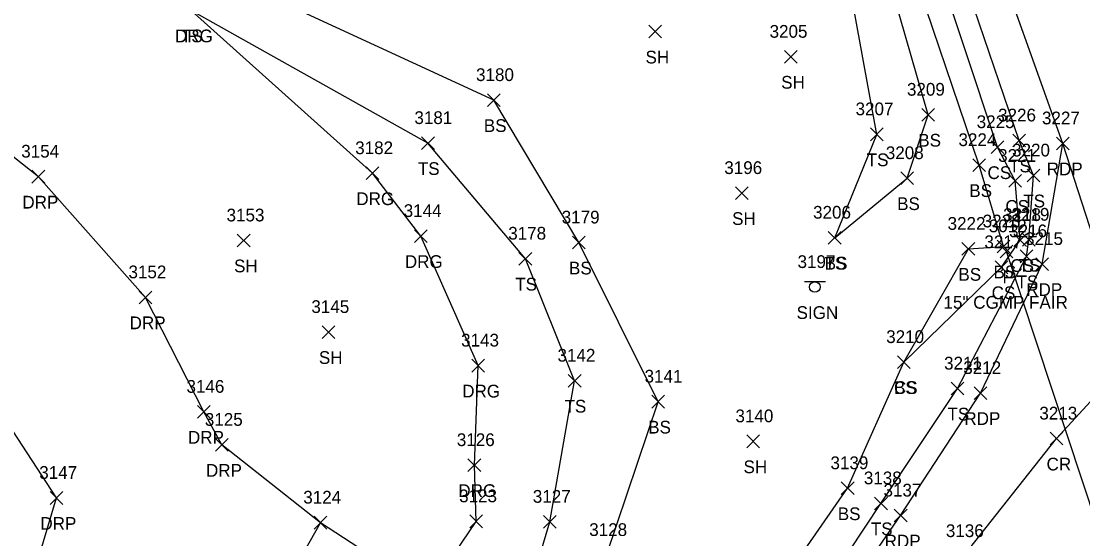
# Model space of a CAD drawing. Extents: x 1520648 to 1523413, y 732854 to 735518.
# Drawn here: x 1521729.4 to 1521896.1, y 733452.5 to 733533.8 of the extents above; entities that cross this region are included whole.
import ezdxf

# ---------------------------------------------------------------- set-up
doc = ezdxf.new("R2010")
doc.units = 0
for name, color, linetype in [('D_A', 7, 'Continuous'), ('D_C', 7, 'Continuous'), ('D_I', 7, 'Continuous'), ('D_TIC', 7, 'Continuous'), ('DCP', 7, 'Continuous'), ('L_A', 7, 'Continuous'), ('L_I', 7, 'Continuous'), ('L_TIC', 7, 'Continuous'), ('LELB', 7, 'Continuous'), ('P_A', 7, 'Continuous'), ('P_I', 7, 'Continuous'), ('P_TIC', 7, 'Continuous'), ('PET', 7, 'Continuous'), ('PRC', 7, 'Continuous'), ('R_A', 7, 'Continuous'), ('R_I', 7, 'Continuous'), ('R_TIC', 7, 'Continuous'), ('RDG', 7, 'Continuous'), ('RDP', 7, 'Continuous'), ('S_A', 7, 'Continuous'), ('S_I', 7, 'Continuous'), ('SSGN', 7, 'Continuous')]:
    doc.layers.add(name, color=color, linetype=linetype)

msp = doc.modelspace()

# ---------------------------------------------------------------- linework, layer by layer
at = {"layer": 'D_TIC'}
for points in [[(1521883.11, 733496.64), (1521885.11, 733498.64)], [(1521885.11, 733496.64), (1521883.11, 733498.64)]]:
    msp.add_lwpolyline(points, dxfattribs=at)
at = {"layer": 'DCP'}
msp.add_lwpolyline([(1521903.17, 733440.03), (1521884.11, 733497.64)], dxfattribs=at)
at = {"layer": 'L_TIC'}
for points in [[(1521827.95, 733531.15), (1521829.95, 733533.15)], [(1521829.95, 733531.15), (1521827.95, 733533.15)], [(1521849.26, 733527.19), (1521851.26, 733529.19)], [(1521851.26, 733527.19), (1521849.26, 733529.19)], [(1521802.61, 733520.39), (1521804.61, 733522.39)], [(1521804.61, 733520.39), (1521802.61, 733522.39)], [(1521870.83, 733518.09), (1521872.83, 733520.09)], [(1521872.83, 733518.09), (1521870.83, 733520.09)], [(1521862.76, 733515.02), (1521864.76, 733517.02)], [(1521864.76, 733515.02), (1521862.76, 733517.02)], [(1521792.28, 733513.64), (1521794.28, 733515.64)], [(1521794.28, 733513.64), (1521792.28, 733515.64)], [(1521881.7, 733513), (1521883.7, 733515)], [(1521883.7, 733513), (1521881.7, 733515)], [(1521885.12, 733514.05), (1521887.12, 733516.05)], [(1521887.12, 733514.05), (1521885.12, 733516.05)], [(1521878.84, 733510.18), (1521880.84, 733512.18)], [(1521880.84, 733510.18), (1521878.84, 733512.18)], [(1521867.51, 733508.13), (1521869.51, 733510.13)], [(1521869.51, 733508.13), (1521867.51, 733510.13)], [(1521884.5, 733507.7), (1521886.5, 733509.7)], [(1521886.5, 733507.7), (1521884.5, 733509.7)], [(1521887.35, 733508.55), (1521889.35, 733510.55)], [(1521889.35, 733508.55), (1521887.35, 733510.55)], [(1521841.55, 733505.79), (1521843.55, 733507.79)], [(1521843.55, 733505.79), (1521841.55, 733507.79)], [(1521763.34, 733498.35), (1521765.34, 733500.35)], [(1521765.34, 733498.35), (1521763.34, 733500.35)], [(1521815.98, 733498.02), (1521817.98, 733500.02)], [(1521817.98, 733498.02), (1521815.98, 733500.02)], [(1521856.14, 733498.78), (1521858.14, 733500.78)], [(1521858.14, 733498.78), (1521856.14, 733500.78)], [(1521856.14, 733498.78), (1521858.14, 733500.78)], [(1521858.14, 733498.78), (1521856.14, 733500.78)], [(1521885.28, 733498.41), (1521887.28, 733500.41)], [(1521887.28, 733498.41), (1521885.28, 733500.41)], [(1521886.61, 733498.46), (1521888.61, 733500.46)], [(1521888.61, 733498.46), (1521886.61, 733500.46)], [(1521877.13, 733497.03), (1521879.13, 733499.03)], [(1521879.13, 733497.03), (1521877.13, 733499.03)], [(1521882.64, 733497.41), (1521884.64, 733499.41)], [(1521884.64, 733497.41), (1521882.64, 733499.41)], [(1521807.57, 733495.49), (1521809.57, 733497.49)], [(1521809.57, 733495.49), (1521807.57, 733497.49)], [(1521886.28, 733495.86), (1521888.28, 733497.86)], [(1521888.28, 733495.86), (1521886.28, 733497.86)], [(1521882.35, 733494.14), (1521884.35, 733496.14)], [(1521884.35, 733494.14), (1521882.35, 733496.14)], [(1521776.66, 733483.97), (1521778.66, 733485.97)], [(1521778.66, 733483.97), (1521776.66, 733485.97)], [(1521867.01, 733479.25), (1521869.01, 733481.25)], [(1521869.01, 733479.25), (1521867.01, 733481.25)], [(1521867.01, 733479.25), (1521869.01, 733481.25)], [(1521869.01, 733479.25), (1521867.01, 733481.25)], [(1521815.31, 733476.33), (1521817.31, 733478.33)], [(1521817.31, 733476.33), (1521815.31, 733478.33)], [(1521875.44, 733475.09), (1521877.44, 733477.09)], [(1521877.44, 733475.09), (1521875.44, 733477.09)], [(1521828.42, 733473.04), (1521830.42, 733475.04)], [(1521830.42, 733473.04), (1521828.42, 733475.04)], [(1521843.34, 733466.81), (1521845.34, 733468.81)], [(1521845.34, 733466.81), (1521843.34, 733468.81)], [(1521858.18, 733459.44), (1521860.18, 733461.44)], [(1521860.18, 733459.44), (1521858.18, 733461.44)], [(1521863.41, 733457.07), (1521865.41, 733459.07)], [(1521865.41, 733457.07), (1521863.41, 733459.07)], [(1521775.4, 733454.04), (1521777.4, 733456.04)], [(1521777.4, 733454.04), (1521775.4, 733456.04)], [(1521811.43, 733454.17), (1521813.43, 733456.17)], [(1521813.43, 733454.17), (1521811.43, 733456.17)]]:
    msp.add_lwpolyline(points, dxfattribs=at)
at = {"layer": 'LELB'}
for points in [[(1521868.01, 733480.25), (1521883.35, 733495.14), (1521886.28, 733499.41), (1521885.5, 733508.7), (1521882.7, 733514), (1521872.02, 733546.2), (1521856.67, 733583.61), (1521843.19, 733619.52), (1521825.97, 733647.02), (1521810.38, 733667.29), (1521806.64, 733667.18)], [(1521857.14, 733499.78), (1521863.76, 733516.02), (1521859.15, 733541.28), (1521843.74, 733580), (1521824.84, 733615.66), (1521812.74, 733637.3), (1521799.92, 733657.41), (1521770.97, 733645.75), (1521735.51, 733632.15), (1521697.71, 733621.89), (1521665.54, 733611.79), (1521625.88, 733600.21), (1521581.54, 733594.8)], [(1521759.01, 733350.84), (1521778.84, 733379.61), (1521791.35, 733406.4), (1521809.85, 733421.81), (1521821.29, 733449.95), (1521829.42, 733474.04), (1521816.98, 733499.02), (1521803.61, 733521.39), (1521760.13, 733541.49), (1521753.02, 733560.88), (1521736.69, 733577.42), (1521715.31, 733596.64)], [(1521749.24, 733355.76), (1521768.57, 733384.54), (1521778.63, 733397.02), (1521778.03, 733414.53), (1521789.55, 733433.16), (1521797.65, 733437.08), (1521807.29, 733437.92), (1521812.43, 733455.17), (1521816.31, 733477.33), (1521808.57, 733496.49), (1521793.28, 733514.64), (1521756.08, 733535.47), (1521746.24, 733557.11), (1521726.08, 733570.55), (1521703.63, 733583.19)], [(1521759.15, 733317.04), (1521772.09, 733331.62), (1521778.42, 733338.78), (1521798.75, 733365.67), (1521813.69, 733386.53), (1521833.96, 733414.18), (1521846.88, 733431.59), (1521864.41, 733458.07), (1521876.44, 733476.09), (1521887.28, 733496.86), (1521887.61, 733499.46), (1521888.35, 733509.55), (1521886.12, 733515.05), (1521875.14, 733547.35)], [(1521745.22, 733320.11), (1521742.07, 733329.87), (1521753.4, 733325.06), (1521769.53, 733333.34), (1521775.51, 733341.53), (1521796.31, 733367.94), (1521808.18, 733391.02), (1521828.43, 733418.45), (1521842.09, 733435.87), (1521859.18, 733460.44), (1521868.01, 733480.25), (1521878.13, 733498.03), (1521883.64, 733498.41), (1521879.84, 733511.18), (1521868.37, 733545.03)], [(1521857.14, 733499.78), (1521868.51, 733509.13), (1521871.83, 733519.09), (1521864.71, 733543.86)], [(1521726.82, 733367.33), (1521741.15, 733397.8), (1521759.17, 733424.63), (1521776.4, 733455.04)]]:
    msp.add_lwpolyline(points, dxfattribs=at)
at = {"layer": 'P_TIC'}
for points in [[(1521891.95, 733513.59), (1521893.95, 733515.59)], [(1521893.95, 733513.59), (1521891.95, 733515.59)], [(1521891.95, 733513.59), (1521893.95, 733515.59)], [(1521893.95, 733513.59), (1521891.95, 733515.59)], [(1521888.73, 733494.65), (1521890.73, 733496.65)], [(1521890.73, 733494.65), (1521888.73, 733496.65)], [(1521879.02, 733474.39), (1521881.02, 733476.39)], [(1521881.02, 733474.39), (1521879.02, 733476.39)], [(1521890.97, 733467.24), (1521892.97, 733469.24)], [(1521892.97, 733467.24), (1521890.97, 733469.24)], [(1521866.5, 733455.15), (1521868.5, 733457.15)], [(1521868.5, 733455.15), (1521866.5, 733457.15)]]:
    msp.add_lwpolyline(points, dxfattribs=at)
at = {"layer": 'PET'}
for points in [[(1521970.76, 732869.72), (1521972.09, 732922.91), (1521973.57, 732966.67), (1521974.58, 733022.36), (1521975.46, 733067.38), (1521975.32, 733107.57), (1521973.64, 733153.17), (1521968.72, 733197.53), (1521962.95, 733241.68), (1521954.95, 733285.15), (1521946.27, 733327.15), (1521938.01, 733358.79), (1521928.18, 733397.9), (1521917.02, 733438.97), (1521903.82, 733481.12), (1521892.95, 733514.59), (1521880.75, 733548.75), (1521865.84, 733587.22), (1521849.85, 733622.07), (1521833.37, 733650.78), (1521822.9, 733665.59), (1521814.39, 733670.77), (1521809.29, 733673.67), (1521803.81, 733674.87)], [(1521760.79, 733310.27), (1521766, 733317.77), (1521780.4, 733337.26), (1521801.02, 733364.18), (1521815.88, 733384.95), (1521835.85, 733412.69), (1521849.25, 733429.67), (1521867.5, 733456.15), (1521880.02, 733475.39), (1521889.73, 733495.65), (1521892.95, 733514.59)]]:
    msp.add_lwpolyline(points, dxfattribs=at)
at = {"layer": 'PRC'}
msp.add_lwpolyline([(1521770.1, 733303.86), (1521789.18, 733330.98), (1521810.63, 733359.66), (1521824.22, 733378.34), (1521845.61, 733407.68), (1521857.16, 733423.44), (1521877.35, 733449.78), (1521891.97, 733468.24), (1521903.82, 733481.12)], dxfattribs=at)
at = {"layer": 'R_TIC'}
for points in [[(1521731.1, 733508.37), (1521733.1, 733510.37)], [(1521733.1, 733508.37), (1521731.1, 733510.37)], [(1521783.55, 733508.91), (1521785.55, 733510.91)], [(1521785.55, 733508.91), (1521783.55, 733510.91)], [(1521791.16, 733499.04), (1521793.16, 733501.04)], [(1521793.16, 733499.04), (1521791.16, 733501.04)], [(1521747.94, 733489.42), (1521749.94, 733491.42)], [(1521749.94, 733489.42), (1521747.94, 733491.42)], [(1521800.18, 733478.7), (1521802.18, 733480.7)], [(1521802.18, 733478.7), (1521800.18, 733480.7)], [(1521757.1, 733471.44), (1521759.1, 733473.44)], [(1521759.1, 733471.44), (1521757.1, 733473.44)], [(1521759.93, 733466.25), (1521761.93, 733468.25)], [(1521761.93, 733466.25), (1521759.93, 733468.25)], [(1521799.56, 733463.07), (1521801.56, 733465.07)], [(1521801.56, 733463.07), (1521799.56, 733465.07)], [(1521733.93, 733457.92), (1521735.93, 733459.92)], [(1521735.93, 733457.92), (1521733.93, 733459.92)], [(1521799.86, 733454.25), (1521801.86, 733456.25)], [(1521801.86, 733454.25), (1521799.86, 733456.25)], [(1521775.4, 733454.04), (1521777.4, 733456.04)], [(1521777.4, 733454.04), (1521775.4, 733456.04)]]:
    msp.add_lwpolyline(points, dxfattribs=at)
at = {"layer": 'RDG'}
msp.add_lwpolyline([(1521793.24, 733444), (1521800.86, 733455.25), (1521800.56, 733464.07), (1521801.18, 733479.7), (1521792.16, 733500.04), (1521784.55, 733509.91), (1521756.08, 733535.47), (1521735.24, 733549.65), (1521720.37, 733558.44), (1521694.61, 733570.42), (1521676.51, 733543.41)], dxfattribs=at)
at = {"layer": 'RDP'}
for points in [[(1521766, 733317.77), (1521759.15, 733317.04), (1521747.32, 733317.78), (1521745.22, 733320.11), (1521730.68, 733334.25), (1521725.41, 733346.47), (1521724.94, 733355.82), (1521726.82, 733367.33), (1521739.16, 733357.93), (1521759.27, 733389.99), (1521775.49, 733415.6), (1521793.24, 733444), (1521776.4, 733455.04), (1521760.93, 733467.25), (1521758.1, 733472.44), (1521748.94, 733490.42), (1521732.1, 733509.37), (1521713.69, 733523.9), (1521690.78, 733537.56)], [(1521678.96, 733392.35), (1521701.59, 733424.52), (1521714.94, 733443.08), (1521727.93, 733435.38), (1521734.93, 733458.92), (1521724.21, 733475.33), (1521709.2, 733487.68), (1521683.55, 733505.62), (1521674.22, 733511.48), (1521662.29, 733517.33), (1521649.85, 733521.14), (1521628.82, 733520.6), (1521627.26, 733520.31), (1521618.6, 733518.02), (1521610.73, 733513.2), (1521601.46, 733505.07), (1521592.79, 733495.19), (1521593.24, 733493.56)]]:
    msp.add_lwpolyline(points, dxfattribs=at)
at = {"layer": 'SSGN'}
for p, q in [((1521852.38, 733492.89), (1521855.71, 733492.89)), ((1521854.02, 733492.05), (1521854.02, 733492.05))]:
    msp.add_line(p, q, dxfattribs=at)
msp.add_circle((1521854.02, 733492.05), 0.833, dxfattribs=at)

# ---------------------------------------------------------------- texts
at = {"layer": 'D_A'}
msp.add_text('P', height=2, dxfattribs=at).set_placement((1521883.49, 733492.64))
at = {"layer": 'D_C'}
msp.add_text('15" CGMP FAIR', height=2, dxfattribs=at).set_placement((1521874.23, 733488.64))
at = {"layer": 'D_I'}
msp.add_text('3012', height=2, dxfattribs=at).set_placement((1521881.34, 733500.64))
at = {"layer": 'L_A'}
for s, p in [('TS', (1521754.48, 733530.47)), ('SH', (1521827.44, 733527.15)), ('SH', (1521848.74, 733523.19)), ('BS', (1521802.05, 733516.39)), ('BS', (1521870.27, 733514.09)), ('TS', (1521862.17, 733511.02)), ('TS', (1521791.69, 733509.64)), ('TS', (1521884.53, 733510.05)), ('CS', (1521881.14, 733509)), ('BS', (1521878.28, 733506.18)), ('TS', (1521886.76, 733504.55)), ('BS', (1521866.95, 733504.13)), ('CS', (1521883.94, 733503.7)), ('SH', (1521841.04, 733501.79)), ('SH', (1521762.83, 733494.35)), ('TS', (1521855.55, 733494.78)), ('BS', (1521855.58, 733494.78)), ('CS', (1521884.72, 733494.41)), ('TS', (1521886.02, 733494.46)), ('BS', (1521815.42, 733494.02)), ('BS', (1521876.57, 733493.03)), ('BS', (1521882.08, 733493.41)), ('TS', (1521806.98, 733491.49)), ('TS', (1521885.69, 733491.86)), ('CS', (1521881.79, 733490.14)), ('SH', (1521776.15, 733479.97)), ('CS', (1521866.45, 733475.25)), ('BS', (1521866.45, 733475.25)), ('TS', (1521814.72, 733472.33)), ('TS', (1521874.85, 733471.09)), ('BS', (1521827.86, 733469.04)), ('SH', (1521842.83, 733462.81)), ('BS', (1521857.63, 733455.44)), ('TS', (1521862.82, 733453.07))]:
    msp.add_text(s, height=2, dxfattribs=at).set_placement(p)
at = {"layer": 'L_I'}
for s, p in [('3205', (1521846.92, 733531.19)), ('3180', (1521800.83, 733524.39)), ('3209', (1521868.49, 733522.09)), ('3181', (1521791.15, 733517.64)), ('3207', (1521860.42, 733519.02)), ('3226', (1521882.8, 733518.05)), ('3225', (1521879.44, 733517)), ('3224', (1521876.58, 733514.18)), ('3208', (1521865.17, 733512.13)), ('3221', (1521882.81, 733511.7)), ('3220', (1521885, 733512.55)), ('3196', (1521839.81, 733509.79)), ('3206', (1521853.75, 733502.78)), ('3206', (1521853.75, 733502.78)), ('3153', (1521761.65, 733502.35)), ('3179', (1521814.28, 733502.02)), ('3222', (1521874.87, 733501.03)), ('3223', (1521880.38, 733501.41)), ('3218', (1521883.59, 733502.41)), ('3219', (1521884.91, 733502.46)), ('3178', (1521805.88, 733499.49)), ('3216', (1521884.53, 733499.86)), ('3217', (1521880.65, 733498.14)), ('3145', (1521774.97, 733487.97)), ('3210', (1521865.23, 733483.25)), ('3210', (1521865.23, 733483.25)), ('3142', (1521813.62, 733480.33)), ('3211', (1521874.32, 733479.09)), ('3141', (1521827.29, 733477.04)), ('3140', (1521841.56, 733470.81)), ('3139', (1521856.48, 733463.44)), ('3138', (1521861.72, 733461.07)), ('3124', (1521773.7, 733458.04)), ('3127', (1521809.74, 733458.17)), ('3128', (1521818.6, 733452.95))]:
    msp.add_text(s, height=2, dxfattribs=at).set_placement(p)
at = {"layer": 'P_A'}
for s, p in [('RDP', (1521890.44, 733509.59)), ('RDP', (1521890.44, 733509.59)), ('RDP', (1521887.22, 733490.65)), ('RDP', (1521877.51, 733470.39)), ('CR', (1521890.41, 733463.24)), ('RDP', (1521864.99, 733451.15))]:
    msp.add_text(s, height=2, dxfattribs=at).set_placement(p)
at = {"layer": 'P_I'}
for s, p in [('3227', (1521889.69, 733517.59)), ('3227', (1521889.69, 733517.59)), ('3215', (1521887.04, 733498.65)), ('3212', (1521877.33, 733478.39)), ('3213', (1521889.28, 733471.24)), ('3137', (1521864.81, 733459.15)), ('3136', (1521874.6, 733452.78))]:
    msp.add_text(s, height=2, dxfattribs=at).set_placement(p)
at = {"layer": 'R_A'}
for s, p in [('DRG', (1521753.56, 733530.47)), ('DRP', (1521729.59, 733504.37)), ('DRG', (1521782.03, 733504.91)), ('DRG', (1521789.65, 733495.04)), ('DRP', (1521746.43, 733485.42)), ('DRG', (1521798.66, 733474.7)), ('DRP', (1521755.59, 733467.44)), ('DRP', (1521758.42, 733462.25)), ('DRG', (1521798.05, 733459.07)), ('DRP', (1521732.42, 733453.92))]:
    msp.add_text(s, height=2, dxfattribs=at).set_placement(p)
at = {"layer": 'R_I'}
for s, p in [('3182', (1521781.85, 733512.91)), ('3154', (1521729.41, 733512.37)), ('3144', (1521789.47, 733503.04)), ('3152', (1521746.25, 733493.42)), ('3143', (1521798.48, 733482.7)), ('3146', (1521755.36, 733475.44)), ('3125', (1521758.24, 733470.25)), ('3126', (1521797.81, 733467.07)), ('3147', (1521732.24, 733461.92)), ('3124', (1521773.7, 733458.04)), ('3123', (1521798.17, 733458.25))]:
    msp.add_text(s, height=2, dxfattribs=at).set_placement(p)
at = {"layer": 'S_A'}
msp.add_text('SIGN', height=2, dxfattribs=at).set_placement((1521851.16, 733487.03))
at = {"layer": 'S_I'}
msp.add_text('3197', height=2, dxfattribs=at).set_placement((1521851.31, 733495.03))

doc.saveas('drawing.dxf')
